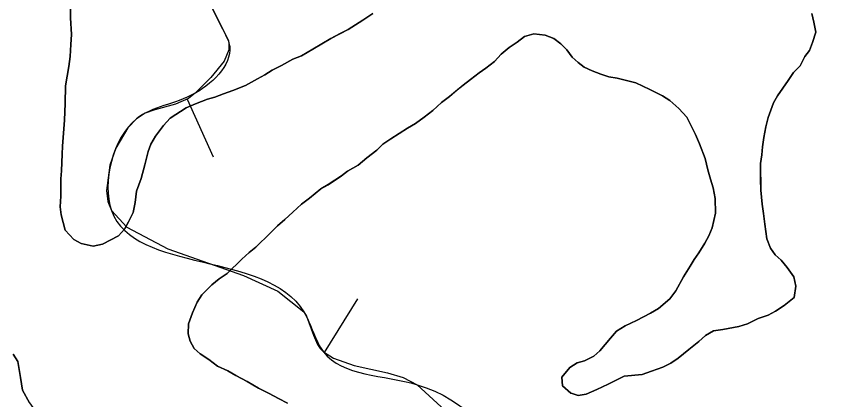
# Model space of a CAD drawing. Extents: x 3161514 to 3199414, y 831166 to 856601.
# Drawn here: x 3195118.1 to 3195439, y 846883.7 to 847035.3 of the extents above; entities that cross this region are included whole.
import ezdxf

# ---------------------------------------------------------------- set-up
doc = ezdxf.new("R2010")
doc.units = 0
for name, color, linetype in [('V-BORW-LINE', 7, 'Continuous'), ('V-SITE-VEGE', 7, 'Continuous'), ('V-TOPO-SHOR', 7, 'Continuous'), ('V-WETL-SWMP', 7, 'Continuous')]:
    doc.layers.add(name, color=color, linetype=linetype)

msp = doc.modelspace()

# ---------------------------------------------------------------- linework, layer by layer
at = {"layer": 'V-BORW-LINE'}
for p, q in [((3195185.62, 847002.56), (3195195.83, 846979.74)), ((3195239.91, 846902.37), (3195253.07, 846923.63))]:
    msp.add_line(p, q, dxfattribs=at)
msp.add_lwpolyline([(3195183.58, 847062.56), (3195200.45, 847028.54), (3195201.42, 847026.6), (3195201.89, 847025.64), (3195202.14, 847024.68), (3195202.03, 847022.01), (3195200.23, 847017.49), (3195195.01, 847011.03), (3195188.73, 847004.86), (3195186.13, 847002.79), (3195181.01, 847000.49), (3195172.86, 846998.33), (3195169.01, 846996.91), (3195165.58, 846994.69), (3195162.21, 846991.11), (3195157.44, 846983.12), (3195155.03, 846976.38), (3195153.73, 846966.46), (3195154.28, 846962.11), (3195155.74, 846958.51), (3195161.79, 846951.96), (3195178, 846943.33), (3195207.81, 846932.79), (3195221.37, 846926.56), (3195231.69, 846918.41), (3195232.8, 846916.76), (3195235.5, 846909.26), (3195237.05, 846905.56), (3195238.1, 846903.98), (3195239.42, 846902.67), (3195243.48, 846900.16), (3195251.63, 846897.28), (3195264.77, 846894.35), (3195270.99, 846892.46), (3195276.53, 846889.62), (3195297.01, 846870.71)], dxfattribs=at)
for points in [[(3194602.88, 847069.85), (3194575.87, 847110.17), (3194547.03, 847120.68), (3194457.58, 847119.19), (3194366.45, 847145.63), (3194258, 847192.86), (3194228.15, 847223.95), (3194227.62, 847247.86), (3194321.38, 847251.47), (3194333.12, 847328.21), (3194340.14, 847375.18), (3194332.7, 847406.95), (3194296.3, 847413.53), (3194262.11, 847433.52), (3194215.71, 847445.62), (3194145.95, 847449.24), (3194103.95, 847498.28), (3194084.11, 847504.72), (3194049.94, 847507.61), (3194007.97, 847494.32), (3194008.4, 847478.79), (3193996.03, 847456.37), (3193997.01, 847423.89), (3193978.52, 847389.56), (3193990.09, 847331.44), (3193948.4, 847301.13), (3193955.13, 847275.83), (3193969.39, 847253.56), (3194023.81, 847249.86), (3194123.13, 847223.18), (3194170.45, 847198.88), (3194298.6, 847102.54), (3194359.03, 847068.97), (3194377.1, 847062.6), (3194480.07, 846995.23), (3194645.36, 846858.6), (3194711.29, 846830.1), (3194803.13, 846760.09), (3194846.45, 846741.59), (3194967.03, 846667.42), (3195071.3, 846623.62), (3195217.07, 846544.55), (3195322.98, 846476), (3195428.75, 846443.06), (3195566.51, 846379.66), (3195648.42, 846343.02), (3195715.01, 846322.25), (3195727.93, 846327.72), (3195733.54, 846331.37)], [(3195212.14, 846712.14), (3195199.33, 846733.38), (3195222.73, 846751.73), (3195285.11, 846770.62), (3195285.3, 846797.06), (3195274.55, 846810.19), (3195214.59, 846825.05), (3195182.35, 846821.24), (3195168.88, 846810.68), (3195172.37, 846770.52), (3195145.1, 846765.54), (3195131.99, 846774.8), (3195100.54, 846879.65), (3194989.74, 846958.1), (3194992.6, 846998.35), (3195009.19, 847005.17), (3195052.21, 846983.68), (3195100.79, 846999.17), (3195094.37, 847062.55), (3195108.13, 847156.4), (3195095.57, 847198.86), (3195066.98, 847191.47), (3195033.69, 847181.27), (3194992.38, 847151.65), (3194949.38, 847071.68), (3194971.98, 846998.48), (3194963.32, 846989.31), (3194906.17, 847001.5), (3194857.52, 846984.26), (3194836.61, 846990.39), (3194775.77, 847044.42), (3194738.67, 847042.4), (3194693.08, 847063.73), (3194634.13, 847049.01), (3194602.88, 847069.85), (3194603.81, 847068.67)], [(3195757.25, 847016.74), (3195857.08, 846937.33), (3195874.51, 846889.02), (3195859.48, 846835.68), (3195838.49, 846820.05), (3195713.21, 846787.04), (3195611.88, 846729.36), (3195571.86, 846718.37), (3195525.32, 846735.95), (3195438.51, 846788.56), (3195357, 846808.79), (3195276.53, 846889.62), (3195239.42, 846902.67), (3195231.69, 846918.41), (3195155.74, 846958.51), (3195165.58, 846994.69), (3195188.73, 847004.86), (3195202.14, 847024.68), (3195200.45, 847028.54), (3195186.66, 847086.31), (3195234.33, 847098.92), (3195288.23, 847100), (3195323.46, 847116.56), (3195355.56, 847153.95), (3195363.91, 847175.21), (3195379.35, 847181.99), (3195387.8, 847183.85), (3195432.62, 847152.15), (3195479.75, 847140.55), (3195558.21, 847103.79), (3195592.54, 847074.27), (3195676.17, 847052.25), (3195757.25, 847016.74)]]:
    msp.add_spline(points, degree=3, dxfattribs=at)
at = {"layer": 'V-SITE-VEGE'}
for points in [[(3195208.64, 847007.86), (3195203.64, 847005.98), (3195199.95, 847004.64), (3195196.52, 847003.3), (3195193.62, 847002.49), (3195188.88, 847000.62), (3195185.19, 846999.01), (3195178.88, 846995.02), (3195176.26, 846992.1), (3195173.12, 846987.86), (3195171.29, 846984.68), (3195170.25, 846981.77), (3195168.96, 846976.48), (3195167.4, 846971.19), (3195165.58, 846966.17), (3195165.08, 846961.68), (3195164.31, 846957.71), (3195162.48, 846954.01), (3195160.92, 846951.09), (3195158.55, 846948.44), (3195152.24, 846945.23), (3195148.54, 846944.42), (3195143.79, 846945.45), (3195140.88, 846947.02), (3195137.42, 846950.7), (3195135.8, 846956.76), (3195135.52, 846959.92), (3195135.76, 846964.15), (3195135.72, 846971.01), (3195135.97, 846974.18), (3195136.2, 846980.78), (3195136.44, 846983.95), (3195137.18, 846994.25), (3195137.4, 847000.85), (3195137.63, 847007.72), (3195138.91, 847015.38), (3195139.41, 847019.34), (3195139.65, 847024.1), (3195139.89, 847028.06), (3195139.59, 847034.66), (3195139.56, 847039.41)], [(3195258.9, 847036.39), (3195254.96, 847033.72), (3195249.17, 847030), (3195242.33, 847026.53), (3195235.22, 847022.26), (3195230.75, 847019.59), (3195227.33, 847018.26), (3195222.85, 847015.85), (3195219.17, 847013.99), (3195216.27, 847012.12), (3195213.38, 847010.52), (3195208.64, 847007.86)], [(3195337.1, 846886.35), (3195337.63, 846886.09), (3195340.01, 846885.31), (3195343.17, 846885.86), (3195347.39, 846887.73), (3195351.86, 846889.87), (3195358.18, 846893.07), (3195365.31, 846893.64), (3195368.99, 846894.98), (3195373.47, 846896.59), (3195376.63, 846898.19), (3195379.52, 846900.06), (3195383.73, 846903.51), (3195387.67, 846906.7), (3195390.3, 846909.09), (3195393.45, 846910.96), (3195397.15, 846911.51), (3195403.48, 846912.6), (3195406.9, 846913.68), (3195411.12, 846915.81), (3195415.07, 846917.15), (3195417.96, 846918.75), (3195421.38, 846920.88), (3195425.32, 846924.07), (3195426.09, 846928.57), (3195425.28, 846932.26), (3195422.62, 846935.94), (3195420.22, 846938.83), (3195417.84, 846940.93), (3195415.97, 846943.56), (3195414.63, 846947.24), (3195413.81, 846953.05), (3195413.25, 846957.27), (3195412.71, 846960.96), (3195412.15, 846966.5), (3195412.12, 846970.73), (3195412.09, 846977.06), (3195412.6, 846980.5), (3195412.84, 846983.67), (3195413.35, 846987.36), (3195414.12, 846991.59), (3195415.15, 846995.29), (3195417.23, 847001.11), (3195418.8, 847003.76), (3195422.99, 847009.86), (3195425.08, 847013.04), (3195427.71, 847015.69), (3195429.54, 847019.4), (3195431.37, 847021.78), (3195432.67, 847024.96), (3195433.97, 847028.93), (3195433.16, 847032.88), (3195432.35, 847036.31)], [(3195218.04, 846886.21), (3195213.8, 846888.3), (3195209.3, 846890.91), (3195204.8, 846893.26), (3195201.62, 846895.09), (3195197.65, 846896.92), (3195194.21, 846899.54), (3195190.76, 846901.89), (3195188.37, 846903.99), (3195186.77, 846906.89), (3195185.96, 846909.79), (3195186.21, 846913.75), (3195187.76, 846917.98), (3195189.59, 846922.21), (3195191.42, 846925.13), (3195195.36, 846929.11), (3195198.25, 846931.5), (3195201.41, 846933.63), (3195207.18, 846939.21), (3195210.07, 846941.86), (3195212.7, 846943.99), (3195218.47, 846949.57), (3195221.36, 846952.49), (3195224.25, 846954.88), (3195227.4, 846957.8), (3195230.82, 846960.99), (3195233.97, 846963.38), (3195238.44, 846967.1), (3195241.33, 846968.7), (3195246.59, 846972.17), (3195248.96, 846974.03), (3195253.17, 846976.43), (3195256.58, 846979.35), (3195260.53, 846982.28), (3195262.89, 846984.67), (3195266.05, 846986.8), (3195272.62, 846991.06), (3195275.78, 846992.92), (3195279.2, 846995.32), (3195282.62, 846997.98), (3195286.03, 847001.17), (3195289.18, 847003.56), (3195292.33, 847006.21), (3195294.7, 847008.08), (3195297.59, 847010.21), (3195301.01, 847012.86), (3195303.64, 847014.73), (3195307.06, 847017.39), (3195309.68, 847020.31), (3195312.83, 847022.96), (3195315.99, 847025.09), (3195318.88, 847027.22), (3195322.57, 847028.3), (3195327.06, 847027.8), (3195330.5, 847026.49), (3195333.15, 847024.4), (3195335.54, 847022.03), (3195337.67, 847019.14), (3195340.06, 847017.05), (3195342.44, 847015.21), (3195345.62, 847013.64), (3195349.06, 847012.34), (3195352.23, 847011.31), (3195355.4, 847010.8), (3195362.81, 847008.99), (3195368.37, 847006.38), (3195373.4, 847003.77), (3195376.31, 847001.94), (3195379.76, 846998.79), (3195382.95, 846995.38), (3195386.42, 846988.53), (3195388.02, 846984.84), (3195390.17, 846979.05), (3195391.25, 846974.57), (3195392.33, 846970.88), (3195393.4, 846967.45), (3195394.21, 846963.23), (3195394.25, 846957.43), (3195392.96, 846951.61), (3195391.66, 846948.43), (3195390.09, 846945.52), (3195387.73, 846941.81), (3195385.9, 846939.16), (3195384.33, 846936.51), (3195381.72, 846932.27), (3195378.58, 846926.71), (3195376.22, 846923.53), (3195371.76, 846919.81), (3195368.6, 846917.95), (3195363.07, 846915.01), (3195358.6, 846912.87), (3195355.18, 846910.74), (3195352.82, 846908.09), (3195348.62, 846903.05), (3195346.25, 846900.92), (3195342.57, 846899.06), (3195339.67, 846898.25), (3195336.78, 846896.38), (3195333.63, 846892.67), (3195333.92, 846889.24), (3195337.1, 846886.35)], [(3195116.84, 846901.74), (3195118.71, 846898.85), (3195119.8, 846892.52), (3195120.62, 846887.51), (3195123.29, 846882.51)], [(3195225.19, 846882.29), (3195221.75, 846884.12), (3195218.04, 846886.21)]]:
    msp.add_lwpolyline(points, dxfattribs=at)
at = {"layer": 'V-TOPO-SHOR'}
for points in [[(3195139.89, 847028.06), (3195139.59, 847034.66), (3195139.56, 847039.41)], [(3195258.9, 847036.39), (3195254.96, 847033.72), (3195249.17, 847030), (3195246.01, 847028.39), (3195242.33, 847026.53), (3195235.22, 847022.26), (3195230.75, 847019.59), (3195227.33, 847018.26), (3195222.85, 847015.85), (3195219.17, 847013.99), (3195216.27, 847012.12), (3195213.38, 847010.52), (3195208.64, 847007.86), (3195203.64, 847005.98), (3195199.95, 847004.64), (3195196.52, 847003.3), (3195193.62, 847002.49), (3195188.88, 847000.62), (3195185.2, 846999.01), (3195178.88, 846995.02), (3195176.26, 846992.1), (3195173.12, 846987.85), (3195171.29, 846984.68), (3195170.25, 846981.77), (3195168.96, 846976.48), (3195167.4, 846971.19), (3195165.58, 846966.17), (3195165.08, 846961.68), (3195164.31, 846957.71), (3195162.48, 846954.01), (3195160.92, 846951.09), (3195158.55, 846948.44), (3195152.24, 846945.23), (3195148.54, 846944.42), (3195143.79, 846945.45), (3195140.88, 846947.02), (3195137.42, 846950.7), (3195135.8, 846956.76), (3195135.52, 846959.92), (3195135.76, 846964.15), (3195135.75, 846967.32), (3195135.72, 846971.01), (3195135.97, 846974.18), (3195136.2, 846980.78), (3195136.44, 846983.95), (3195137.18, 846994.25), (3195137.4, 847000.85), (3195137.63, 847007.72), (3195138.91, 847015.38), (3195139.41, 847019.34), (3195139.65, 847024.1), (3195139.89, 847028.06)], [(3195417.23, 847001.11), (3195418.8, 847003.76), (3195422.99, 847009.86), (3195425.08, 847013.04), (3195427.71, 847015.69), (3195429.54, 847019.4), (3195431.37, 847021.78), (3195432.67, 847024.96), (3195433.97, 847028.93), (3195433.16, 847032.88), (3195432.35, 847036.31)], [(3195301.01, 847012.86), (3195303.64, 847014.73), (3195307.06, 847017.39), (3195309.68, 847020.31), (3195312.83, 847022.96), (3195315.99, 847025.09), (3195318.88, 847027.22), (3195322.57, 847028.3), (3195327.06, 847027.8), (3195330.5, 847026.49), (3195333.15, 847024.4), (3195335.54, 847022.03), (3195337.67, 847019.14), (3195340.06, 847017.05), (3195342.44, 847015.21), (3195345.62, 847013.64), (3195349.06, 847012.34), (3195352.23, 847011.31), (3195355.4, 847010.8), (3195359.63, 847009.77), (3195362.81, 847008.99), (3195368.37, 847006.38), (3195373.4, 847003.77), (3195376.31, 847001.94), (3195379.76, 846998.79), (3195382.95, 846995.38), (3195384.55, 846992.22), (3195386.42, 846988.53), (3195388.02, 846984.84), (3195390.17, 846979.05), (3195391.25, 846974.57), (3195392.33, 846970.88), (3195393.4, 846967.45), (3195394.21, 846963.23), (3195394.25, 846957.43), (3195392.96, 846951.61), (3195391.66, 846948.43), (3195390.09, 846945.52), (3195387.73, 846941.81), (3195385.9, 846939.16), (3195384.33, 846936.51), (3195381.72, 846932.27), (3195378.58, 846926.71), (3195376.22, 846923.53), (3195371.76, 846919.81), (3195368.6, 846917.95), (3195363.07, 846915.01), (3195358.6, 846912.87), (3195355.18, 846910.74), (3195352.82, 846908.09), (3195348.62, 846903.05), (3195346.26, 846900.92), (3195342.57, 846899.06), (3195339.67, 846898.25), (3195336.78, 846896.38), (3195333.63, 846892.67), (3195333.92, 846889.24), (3195337.1, 846886.35), (3195337.63, 846886.09), (3195340.01, 846885.31), (3195343.17, 846885.86), (3195347.39, 846887.73), (3195351.86, 846889.87), (3195358.18, 846893.07), (3195365.31, 846893.64), (3195368.99, 846894.98), (3195373.47, 846896.59), (3195376.63, 846898.19), (3195379.52, 846900.06), (3195383.73, 846903.51), (3195387.67, 846906.7), (3195390.3, 846909.09), (3195393.45, 846910.96), (3195397.15, 846911.51), (3195403.48, 846912.6), (3195406.9, 846913.68), (3195411.12, 846915.81), (3195415.07, 846917.15), (3195417.96, 846918.75), (3195421.38, 846920.88), (3195425.32, 846924.07), (3195426.09, 846928.57), (3195425.28, 846932.26), (3195422.62, 846935.94), (3195420.22, 846938.83), (3195417.84, 846940.93), (3195415.97, 846943.56), (3195414.63, 846947.24), (3195413.81, 846953.05), (3195413.25, 846957.27), (3195412.71, 846960.96), (3195412.15, 846966.5), (3195412.12, 846970.73), (3195412.09, 846977.06), (3195412.6, 846980.5), (3195412.84, 846983.67), (3195413.35, 846987.36), (3195414.12, 846991.59), (3195415.15, 846995.29), (3195416.19, 846998.2), (3195417.23, 847001.11)], [(3195225.19, 846882.29), (3195221.75, 846884.12), (3195218.04, 846886.21), (3195213.8, 846888.3), (3195209.3, 846890.91), (3195204.8, 846893.26), (3195201.62, 846895.09), (3195197.65, 846896.92), (3195194.21, 846899.54), (3195190.76, 846901.89), (3195188.37, 846903.99), (3195186.77, 846906.89), (3195185.96, 846909.79), (3195186.21, 846913.75), (3195187.76, 846917.98), (3195189.59, 846922.21), (3195191.42, 846925.13), (3195195.36, 846929.11), (3195198.25, 846931.5), (3195201.41, 846933.63), (3195207.18, 846939.21), (3195210.07, 846941.86), (3195212.7, 846943.99), (3195218.47, 846949.57), (3195221.36, 846952.49), (3195224.25, 846954.88), (3195227.4, 846957.8), (3195230.82, 846960.99), (3195233.97, 846963.38), (3195238.44, 846967.1), (3195241.33, 846968.7), (3195246.59, 846972.17), (3195248.96, 846974.03), (3195253.17, 846976.43), (3195256.58, 846979.35), (3195260.53, 846982.28), (3195262.89, 846984.67), (3195266.05, 846986.8), (3195272.62, 846991.06), (3195275.78, 846992.92), (3195279.2, 846995.32), (3195282.62, 846997.98), (3195286.03, 847001.17), (3195289.18, 847003.56), (3195292.33, 847006.21), (3195294.7, 847008.08), (3195297.59, 847010.21), (3195301.01, 847012.86)], [(3195123.29, 846882.51), (3195120.62, 846887.51), (3195119.8, 846892.52), (3195118.71, 846898.85), (3195116.84, 846901.74)]]:
    msp.add_lwpolyline(points, dxfattribs=at)
at = {"layer": 'V-WETL-SWMP'}
for points in [[(3195139.56, 847039.41), (3195139.59, 847034.66), (3195139.89, 847028.06), (3195139.65, 847024.1), (3195139.41, 847019.34), (3195138.91, 847015.38), (3195137.63, 847007.72), (3195137.4, 847000.85), (3195137.18, 846994.25), (3195136.44, 846983.95), (3195136.2, 846980.78), (3195135.97, 846974.18), (3195135.72, 846971.01), (3195135.76, 846964.15), (3195135.52, 846959.93), (3195135.8, 846956.76), (3195137.42, 846950.7), (3195140.88, 846947.02), (3195143.79, 846945.45), (3195148.54, 846944.42), (3195152.24, 846945.23), (3195158.55, 846948.44), (3195160.92, 846951.09), (3195162.48, 846954.01), (3195164.31, 846957.71), (3195165.08, 846961.68), (3195165.58, 846966.17), (3195167.4, 846971.19), (3195168.96, 846976.48), (3195170.25, 846981.77), (3195171.29, 846984.68), (3195173.12, 846987.86), (3195176.26, 846992.1), (3195178.88, 846995.02), (3195185.2, 846999.01), (3195188.88, 847000.62), (3195193.62, 847002.49), (3195196.52, 847003.3), (3195199.95, 847004.64), (3195203.64, 847005.98), (3195208.64, 847007.86), (3195213.38, 847010.52), (3195216.27, 847012.12), (3195219.17, 847013.99), (3195222.85, 847015.86), (3195227.33, 847018.26), (3195230.75, 847019.6), (3195235.22, 847022.26)], [(3195235.22, 847022.26), (3195242.33, 847026.53), (3195249.17, 847030), (3195254.96, 847033.72), (3195258.9, 847036.39)], [(3195432.35, 847036.31), (3195433.16, 847032.88), (3195433.97, 847028.93), (3195432.67, 847024.96), (3195431.37, 847021.78), (3195429.54, 847019.4), (3195427.71, 847015.69), (3195425.08, 847013.04), (3195422.99, 847009.86), (3195418.8, 847003.76), (3195417.23, 847001.11), (3195415.15, 846995.29), (3195414.12, 846991.59), (3195413.35, 846987.36), (3195412.84, 846983.67), (3195412.6, 846980.5), (3195412.09, 846977.06), (3195412.15, 846966.5), (3195412.71, 846960.96), (3195413.26, 846957.27), (3195413.81, 846953.05), (3195414.63, 846947.24), (3195415.97, 846943.56), (3195417.84, 846940.93), (3195420.22, 846938.83), (3195422.62, 846935.94), (3195425.28, 846932.26), (3195426.09, 846928.57), (3195425.32, 846924.07), (3195421.38, 846920.88), (3195417.96, 846918.75), (3195415.07, 846917.15), (3195411.11, 846915.81), (3195406.9, 846913.67), (3195403.48, 846912.6), (3195397.15, 846911.51), (3195393.45, 846910.96), (3195390.3, 846909.09), (3195387.67, 846906.7), (3195383.73, 846903.51), (3195379.52, 846900.06), (3195376.63, 846898.19), (3195373.47, 846896.59), (3195368.99, 846894.98), (3195365.31, 846893.64), (3195358.18, 846893.07), (3195351.86, 846889.87), (3195347.39, 846887.73), (3195343.17, 846885.86), (3195340.01, 846885.31), (3195337.63, 846886.09), (3195337.1, 846886.35), (3195333.92, 846889.24), (3195333.63, 846892.67), (3195336.78, 846896.38), (3195339.67, 846898.25), (3195342.57, 846899.06), (3195346.26, 846900.92), (3195348.62, 846903.05), (3195352.82, 846908.09), (3195355.18, 846910.74)], [(3195355.18, 846910.74), (3195358.6, 846912.87), (3195363.07, 846915.01), (3195368.6, 846917.95), (3195371.76, 846919.81), (3195376.22, 846923.53), (3195378.58, 846926.71), (3195381.72, 846932.28), (3195384.33, 846936.51), (3195385.9, 846939.16), (3195387.74, 846941.81), (3195390.09, 846945.52), (3195391.66, 846948.43), (3195392.96, 846951.61), (3195394.25, 846957.43), (3195394.21, 846963.23), (3195393.4, 846967.45), (3195392.32, 846970.88), (3195391.25, 846974.57), (3195390.17, 846979.05), (3195388.02, 846984.84), (3195386.42, 846988.53), (3195382.95, 846995.38), (3195379.76, 846998.79), (3195376.31, 847001.94), (3195373.4, 847003.77), (3195368.36, 847006.38), (3195362.81, 847008.99), (3195355.4, 847010.8), (3195352.23, 847011.31), (3195349.06, 847012.34), (3195345.62, 847013.64), (3195342.44, 847015.21), (3195340.06, 847017.05), (3195337.67, 847019.14), (3195335.54, 847022.04), (3195333.15, 847024.4), (3195330.5, 847026.49), (3195327.06, 847027.8), (3195322.57, 847028.3), (3195318.88, 847027.22), (3195315.99, 847025.09), (3195312.83, 847022.96), (3195309.68, 847020.31), (3195307.06, 847017.39), (3195303.64, 847014.73), (3195301.01, 847012.86), (3195297.59, 847010.21), (3195294.7, 847008.08), (3195292.34, 847006.22), (3195289.18, 847003.56), (3195286.03, 847001.17), (3195282.62, 846997.98), (3195279.2, 846995.32), (3195275.78, 846992.92), (3195272.62, 846991.06), (3195266.05, 846986.8), (3195262.89, 846984.67), (3195260.53, 846982.28), (3195256.58, 846979.35), (3195253.17, 846976.43), (3195248.96, 846974.03), (3195246.59, 846972.17), (3195241.33, 846968.71), (3195238.44, 846967.1), (3195233.97, 846963.38), (3195230.82, 846960.99), (3195227.4, 846957.8), (3195224.25, 846954.88), (3195221.36, 846952.49), (3195218.47, 846949.57), (3195212.7, 846943.99), (3195210.07, 846941.87), (3195207.18, 846939.21), (3195201.41, 846933.63), (3195198.25, 846931.5), (3195195.36, 846929.11), (3195191.42, 846925.13), (3195189.59, 846922.21), (3195187.77, 846917.98), (3195186.21, 846913.75), (3195185.96, 846909.79), (3195186.77, 846906.89), (3195188.37, 846903.99), (3195190.76, 846901.89), (3195194.21, 846899.54), (3195197.65, 846896.92), (3195201.62, 846895.09), (3195204.8, 846893.26), (3195209.3, 846890.91), (3195213.8, 846888.3), (3195218.04, 846886.21), (3195221.75, 846884.12), (3195225.19, 846882.29)], [(3195116.84, 846901.74), (3195118.71, 846898.85), (3195119.8, 846892.52), (3195120.62, 846887.51), (3195123.29, 846882.51), (3195125.95, 846878.83), (3195129.67, 846874.36), (3195134.44, 846871.22), (3195138.67, 846870.45), (3195144.49, 846868.11), (3195146.61, 846865.74), (3195147.7, 846860.47), (3195146.67, 846855.97), (3195145.63, 846852.8), (3195143.27, 846849.36), (3195140.65, 846846.96), (3195138.03, 846843.26), (3195134.88, 846839.81), (3195132, 846836.09), (3195129.9, 846833.71)]]:
    msp.add_lwpolyline(points, dxfattribs=at)

doc.saveas('drawing.dxf')
